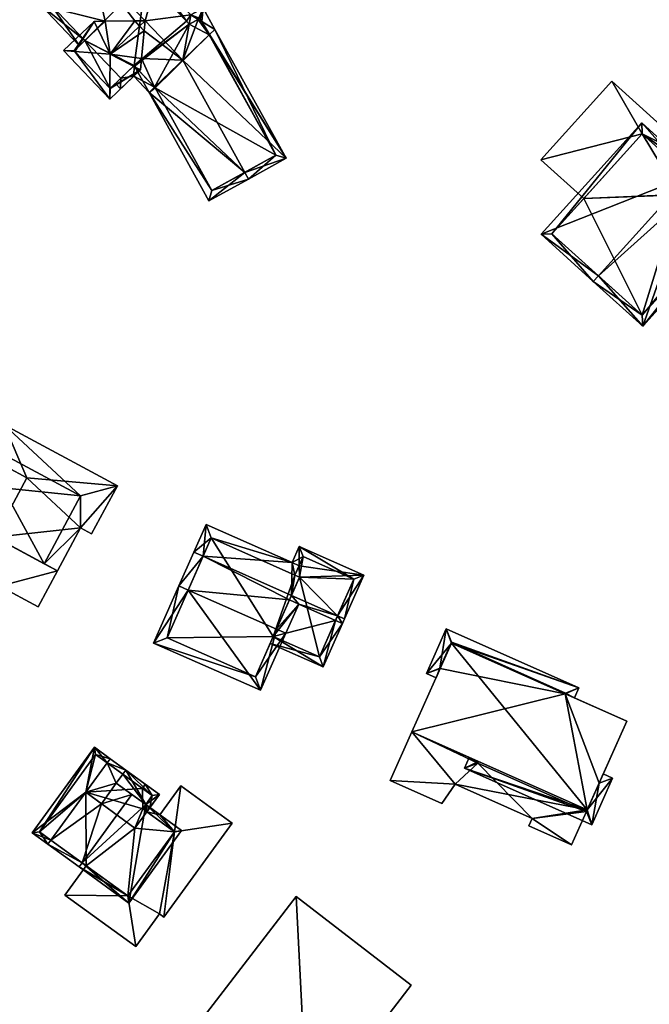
# Model space of a CAD drawing. Header units: inches. Extents: x 2685601 to 2690022, y 1235992 to 1239010.
# Tile 271 of 390: x 2689095 to 2689157, y 1237403 to 1237500. Entities that reach past the tile are written whole.
import ezdxf

# ---------------------------------------------------------------- set-up
doc = ezdxf.new("R2010")
doc.units = ezdxf.units.IN
doc.header["$MEASUREMENT"] = 0
doc.layers.add('Gebaeude Einzelhaus', color=10, linetype='Continuous')

msp = doc.modelspace()

# ---------------------------------------------------------------- meshes
at = {"layer": 'Gebaeude Einzelhaus'}
mesh = msp.add_polyface(dxfattribs=at)
corners = [(2689101.312, 1237497.585, 460.759), (2689096.954, 1237501.061, 460.342), (2689100.769, 1237497.067, 460.341), (2689103.299, 1237499.484, 462.291), (2689102.083, 1237504.924, 463.896), (2689101.565, 1237505.466, 463.896), (2689106.212, 1237499.516, 463.478), (2689107.237, 1237499.527, 463.896), (2689107.143, 1237498.541, 463.478), (2689110.944, 1237495.646, 463.896), (2689106.884, 1237495.827, 462.328), (2689108.167, 1237492.996, 461.755), (2689106.143, 1237495.119, 461.756), (2689104.848, 1237493.883, 460.759), (2689106.118, 1237494.059, 461.338), (2689104.306, 1237493.364, 460.341), (2689104.823, 1237492.823, 460.341), (2689107.626, 1237492.479, 461.338), (2689112.479, 1237499.67, 461.717), (2689112.961, 1237500.779, 461.418), (2689111.734, 1237500.121, 461.844), (2689112.833, 1237499.456, 461.656), (2689114.118, 1237498.679, 461.437), (2689108.373, 1237503.641, 461.844), (2689106.156, 1237509.851, 460.342), (2689110.315, 1237505.498, 460.342), (2689113.557, 1237498.143, 461.871), (2689113.593, 1237498.176, 461.844), (2689112.661, 1237499.768, 461.654), (2689111.585, 1237499.191, 462.264), (2689111.31, 1237499.491, 462.26), (2689107.313, 1237503.665, 462.264), (2689109.255, 1237505.521, 460.762), (2689106.133, 1237508.791, 460.761), (2689098.014, 1237501.038, 460.759), (2689117.047, 1237484.587, 463.896), (2689113.526, 1237481.788, 461.338), (2689117.41, 1237483.93, 463.896), (2689106.206, 1237495.053, 461.338), (2689121.125, 1237485.981, 461.437), (2689108.229, 1237492.931, 461.768), (2689113.82, 1237482.806, 461.77), (2689120.106, 1237486.275, 461.872), (2689113.558, 1237498.142, 452.583), (2689112.661, 1237499.768, 452.583), (2689111.585, 1237499.191, 452.583), (2689111.31, 1237499.491, 452.583), (2689107.313, 1237503.665, 452.583), (2689109.255, 1237505.521, 452.583), (2689106.133, 1237508.791, 452.583), (2689098.014, 1237501.038, 452.583), (2689101.312, 1237497.585, 452.583), (2689104.848, 1237493.883, 452.583), (2689106.116, 1237495.093, 452.583), (2689106.143, 1237495.119, 452.583), (2689106.206, 1237495.053, 452.583), (2689108.167, 1237492.996, 452.583), (2689106.16, 1237495.136, 452.583), (2689108.229, 1237492.931, 452.583), (2689113.82, 1237482.806, 452.583), (2689120.106, 1237486.275, 452.583)]
mesh.append_faces([[corners[k] for k in face] for face in [(26, 27, 42), (42, 37, 35), (42, 39, 37), (42, 22, 39), (42, 27, 22), (17, 41, 36), (36, 41, 37), (37, 41, 35), (17, 40, 41), (17, 11, 40), (17, 38, 11), (26, 39, 27), (39, 22, 27), (35, 39, 9), (9, 39, 26), (35, 37, 39), (17, 11, 38), (17, 35, 11), (11, 35, 9), (17, 36, 35), (35, 36, 37), (13, 16, 15), (13, 14, 16), (14, 11, 17), (13, 12, 14), (14, 12, 11), (5, 34, 1), (1, 34, 2), (2, 34, 0), (5, 4, 34), (25, 33, 24), (24, 33, 5), (5, 33, 4), (23, 32, 25), (25, 32, 33), (23, 31, 32), (20, 30, 23), (23, 30, 31), (18, 29, 20), (20, 29, 30), (19, 28, 20), (20, 28, 18), (22, 21, 19), (19, 21, 28), (26, 21, 27), (27, 21, 22), (21, 27, 22), (18, 26, 21), (21, 26, 27), (18, 9, 26), (4, 24, 5), (7, 23, 4), (4, 23, 24), (24, 23, 25), (18, 20, 9), (9, 20, 7), (7, 20, 23), (22, 19, 21), (21, 19, 18), (18, 19, 20), (17, 11, 14), (13, 16, 14), (13, 15, 16), (12, 13, 14), (9, 10, 11), (11, 10, 12), (7, 8, 9), (9, 8, 10), (4, 6, 7), (7, 6, 8), (4, 3, 6), (5, 1, 4), (4, 1, 3), (3, 1, 0), (0, 1, 2)]], dxfattribs={"color": 13})
mesh.append_faces([[corners[k] for k in face] for face in [(58, 60, 59), (58, 43, 60), (58, 56, 43), (26, 42, 43), (43, 42, 60), (35, 41, 42), (42, 41, 60), (60, 41, 59), (41, 40, 59), (59, 40, 58), (11, 58, 40), (11, 56, 58), (51, 53, 52), (51, 57, 53), (53, 57, 54), (57, 45, 55), (55, 45, 56), (56, 45, 43), (43, 45, 44), (57, 46, 45), (51, 47, 57), (57, 47, 46), (47, 49, 48), (51, 50, 47), (47, 50, 49), (12, 55, 11), (11, 55, 56), (12, 54, 55), (13, 54, 12), (13, 53, 54), (13, 52, 53), (0, 34, 51), (51, 34, 50), (34, 49, 50), (4, 33, 34), (34, 33, 49), (33, 48, 49), (33, 32, 48), (32, 47, 48), (32, 31, 47), (31, 30, 47), (47, 30, 46), (30, 45, 46), (30, 29, 45), (18, 45, 29), (18, 28, 45), (45, 28, 44), (21, 44, 28), (21, 43, 44), (21, 26, 43)]], dxfattribs={"color": 41})
mesh = msp.add_polyface(dxfattribs=at)
corners = [(2689103.803, 1237496.245, 463.896), (2689106.774, 1237494.685, 461.844), (2689106.884, 1237495.827, 462.328), (2689103.765, 1237492.874, 462.34), (2689103.753, 1237491.8, 461.844), (2689107.143, 1237498.541, 463.478), (2689106.696, 1237499.01, 463.896), (2689107.238, 1237499.528, 463.896), (2689100.298, 1237496.504, 462.34), (2689102.202, 1237499.472, 461.844), (2689099.181, 1237496.586, 461.844), (2689103.299, 1237499.484, 462.291), (2689106.212, 1237499.516, 463.478), (2689103.778, 1237492.86, 462.328), (2689100.241, 1237496.563, 462.291), (2689101.312, 1237497.585, 460.759), (2689100.241, 1237496.563, 452.583), (2689101.312, 1237497.585, 452.583), (2689103.778, 1237492.86, 452.583), (2689104.848, 1237493.883, 460.759), (2689104.848, 1237493.883, 452.583), (2689106.143, 1237495.119, 461.756)]
mesh.append_faces([[corners[k] for k in face] for face in [(10, 8, 4), (4, 8, 3), (14, 9, 11), (14, 10, 9), (14, 8, 10), (6, 12, 7), (6, 7, 5), (4, 13, 1), (1, 13, 2), (4, 3, 13), (8, 3, 0), (10, 4, 8), (8, 4, 3), (12, 6, 7), (11, 0, 12), (12, 0, 6), (11, 9, 0), (0, 9, 8), (8, 9, 10), (0, 5, 6), (6, 5, 7), (0, 2, 5), (4, 1, 3), (3, 1, 0), (0, 1, 2)]], dxfattribs={"color": 13})
mesh.append_faces([[corners[k] for k in face] for face in [(17, 18, 16), (17, 20, 18), (13, 21, 2), (13, 19, 21), (13, 18, 19), (19, 18, 20), (8, 13, 3), (8, 14, 13), (13, 14, 18), (18, 14, 16), (16, 15, 17), (16, 14, 15), (15, 14, 11), (6, 5, 12)]], dxfattribs={"color": 41})
mesh = msp.add_polyface(dxfattribs=at)
corners = [(2689156.221, 1237488.401, 462.946), (2689162.447, 1237485.23, 462.946), (2689153.221, 1237493.568, 462.946), (2689161.186, 1237483.913, 462.946), (2689159.861, 1237482.369, 462.946), (2689146.228, 1237485.829, 462.946), (2689150.449, 1237482.014, 462.946), (2689159.822, 1237482.404, 462.946), (2689153.221, 1237493.568, 457.538), (2689162.447, 1237485.23, 457.538), (2689146.228, 1237485.829, 457.538), (2689150.449, 1237482.014, 457.538), (2689156.221, 1237488.401, 457.538), (2689161.186, 1237483.913, 457.538), (2689159.861, 1237482.369, 457.538), (2689159.822, 1237482.404, 457.538)]
mesh.append_faces([[corners[k] for k in face] for face in [(4, 3, 7), (0, 5, 6), (0, 2, 5), (4, 1, 3), (3, 1, 0), (0, 1, 2)]], dxfattribs={"color": 13})
mesh.append_faces([[corners[k] for k in face] for face in [(10, 12, 11), (13, 14, 15), (12, 9, 13), (13, 9, 14), (10, 8, 12), (12, 8, 9), (10, 11, 5), (5, 11, 6), (5, 2, 10), (10, 2, 8), (8, 1, 9), (8, 2, 1)]], dxfattribs={"color": 41})
mesh = msp.add_polyface(dxfattribs=at)
corners = [(2689160.881, 1237482.458, 469.942), (2689156.265, 1237469.458, 466.844), (2689164.807, 1237478.91, 466.844), (2689151.897, 1237474.416, 470.688), (2689151.394, 1237473.859, 470.688), (2689160.797, 1237484.265, 470.688), (2689162.245, 1237483.967, 469.942), (2689161.3, 1237484.821, 470.688), (2689156.167, 1237489.46, 466.844), (2689146.261, 1237478.498, 466.844), (2689163.748, 1237478.856, 467.283), (2689161.186, 1237483.913, 470.381), (2689159.822, 1237482.404, 470.381), (2689156.221, 1237488.401, 467.261), (2689147.32, 1237478.552, 467.261), (2689156.211, 1237470.517, 467.283), (2689159.861, 1237482.369, 465.616), (2689159.822, 1237482.404, 465.616), (2689163.422, 1237479.151, 465.616), (2689163.748, 1237478.856, 457.538), (2689163.422, 1237479.151, 457.538), (2689159.861, 1237482.369, 462.946), (2689159.822, 1237482.404, 462.946), (2689161.186, 1237483.913, 462.946), (2689161.186, 1237483.913, 465.616), (2689156.221, 1237488.401, 462.946), (2689150.449, 1237482.014, 462.946), (2689147.32, 1237478.552, 457.538), (2689150.449, 1237482.014, 457.538), (2689156.211, 1237470.517, 457.538), (2689159.822, 1237482.404, 457.538), (2689156.221, 1237488.401, 457.538), (2689161.186, 1237483.913, 457.538), (2689159.861, 1237482.369, 457.538)]
mesh.append_faces([[corners[k] for k in face] for face in [(1, 15, 10), (3, 15, 4), (14, 3, 4), (4, 15, 1), (9, 14, 4), (13, 14, 8), (8, 14, 9), (5, 13, 7), (11, 5, 7), (7, 13, 8), (6, 11, 7), (12, 11, 0), (10, 12, 0), (0, 11, 6), (1, 10, 2), (2, 10, 0), (5, 9, 3), (3, 9, 4), (7, 8, 5), (5, 8, 9), (5, 6, 7), (3, 0, 5), (5, 0, 6), (4, 1, 3), (3, 1, 0), (0, 1, 2)]], dxfattribs={"color": 13})
mesh.append_faces([[corners[k] for k in face] for face in [(28, 29, 27), (29, 20, 19), (28, 33, 29), (29, 33, 20), (28, 30, 33), (28, 31, 30), (30, 31, 32), (10, 15, 19), (19, 15, 29), (3, 14, 15), (15, 14, 29), (29, 14, 27), (27, 26, 28), (26, 13, 25), (27, 14, 26), (26, 14, 13), (13, 24, 25), (25, 24, 23), (13, 5, 24), (24, 5, 11), (17, 24, 12), (12, 24, 11), (17, 23, 24), (17, 22, 23), (17, 21, 22), (17, 16, 21), (18, 19, 20), (16, 10, 18), (18, 10, 19), (17, 12, 16), (16, 12, 10)]], dxfattribs={"color": 41})
mesh = msp.add_polyface(dxfattribs=at)
corners = [(2689091.004, 1237449.426, 454.789), (2689093.208, 1237453.523, 454.789), (2689090.723, 1237454.859, 454.789), (2689085.928, 1237452.156, 454.789), (2689086.838, 1237456.949, 454.789), (2689080.85, 1237453.221, 454.789), (2689083.331, 1237458.835, 454.789), (2689080.433, 1237453.446, 454.789), (2689084.541, 1237449.539, 454.789), (2689080.141, 1237451.905, 454.789), (2689087.782, 1237458.703, 452.309), (2689082.843, 1237461.36, 452.309), (2689078.999, 1237454.216, 452.309), (2689097.294, 1237446.043, 454.789), (2689100.878, 1237449.57, 452.309), (2689100.885, 1237452.719, 454.789), (2689098.601, 1237445.34, 452.309), (2689101.969, 1237448.984, 450.238), (2689104.518, 1237453.723, 450.238), (2689093.345, 1237459.733, 450.238), (2689092.111, 1237457.439, 454.789), (2689091.667, 1237456.613, 454.789), (2689091.004, 1237449.427, 454.789), (2689082.843, 1237461.36, 451.66), (2689081.579, 1237463.206, 451.66), (2689080.148, 1237460.548, 451.66), (2689088.405, 1237459.535, 451.66), (2689081.899, 1237459.606, 451.66), (2689088.149, 1237459.386, 451.66), (2689087.782, 1237458.703, 451.66), (2689090.465, 1237457.26, 454.789), (2689088.149, 1237459.386, 454.789), (2689090.713, 1237458.064, 454.789), (2689089.052, 1237459.756, 454.789), (2689088.694, 1237459.703, 454.789), (2689090.645, 1237458.719, 454.789), (2689090.369, 1237459.284, 454.789), (2689089.396, 1237459.808, 454.789), (2689092.905, 1237443.839, 452.309), (2689086.659, 1237448.4, 452.309), (2689085.118, 1237445.534, 452.309), (2689092.438, 1237448.655, 452.309), (2689085.928, 1237452.156, 452.309), (2689084.541, 1237449.539, 452.309), (2689091.864, 1237441.904, 452.309), (2689096.696, 1237441.799, 452.309), (2689080.141, 1237451.905, 452.309), (2689084.397, 1237449.268, 452.309), (2689077.689, 1237451.78, 452.309), (2689080.433, 1237453.446, 452.309), (2689083.946, 1237448.414, 452.309), (2689080.85, 1237453.221, 452.309), (2689078.999, 1237454.216, 442.624), (2689081.899, 1237459.605, 442.624), (2689090.465, 1237457.26, 452.309), (2689091.667, 1237456.613, 442.624), (2689090.465, 1237457.26, 442.624), (2689091.667, 1237456.613, 452.309), (2689095.584, 1237454.506, 442.624), (2689092.438, 1237448.655, 442.624), (2689085.928, 1237452.156, 442.624), (2689080.85, 1237453.221, 442.624), (2689084.541, 1237449.539, 442.624), (2689088.201, 1237458.478, 442.624), (2689080.141, 1237451.905, 442.624), (2689082.843, 1237461.36, 442.624), (2689093.345, 1237459.733, 442.624), (2689104.518, 1237453.723, 442.624), (2689100.878, 1237449.57, 442.624), (2689098.601, 1237445.34, 442.624), (2689101.969, 1237448.984, 442.624), (2689081.579, 1237463.206, 442.624), (2689088.405, 1237459.535, 442.624), (2689080.148, 1237460.548, 442.624), (2689081.899, 1237459.606, 442.624), (2689088.688, 1237459.383, 442.624), (2689090.645, 1237458.719, 442.624), (2689090.713, 1237458.064, 442.624), (2689090.369, 1237459.284, 442.624), (2689089.396, 1237459.808, 442.624), (2689089.052, 1237459.756, 442.624), (2689088.694, 1237459.703, 442.624), (2689077.689, 1237451.78, 442.624), (2689083.946, 1237448.414, 442.624), (2689084.397, 1237449.268, 442.624), (2689086.659, 1237448.4, 442.624), (2689085.118, 1237445.534, 442.624), (2689091.864, 1237441.904, 442.624), (2689092.905, 1237443.839, 442.624), (2689096.696, 1237441.799, 442.624)]
mesh.append_faces([[corners[k] for k in face] for face in [(49, 46, 51), (46, 50, 47), (46, 48, 50), (49, 12, 46), (46, 12, 48), (43, 46, 47), (41, 38, 16), (16, 38, 45), (38, 40, 44), (43, 39, 42), (42, 39, 41), (41, 39, 38), (38, 39, 40), (33, 36, 37), (33, 35, 36), (33, 32, 35), (30, 2, 21), (30, 4, 2), (34, 31, 33), (33, 31, 32), (32, 31, 30), (30, 31, 4), (26, 23, 28), (28, 23, 29), (23, 25, 27), (26, 24, 23), (23, 24, 25), (21, 1, 20), (20, 1, 15), (15, 1, 13), (13, 1, 22), (21, 2, 1), (18, 19, 15), (15, 19, 20), (14, 18, 15), (14, 17, 18), (16, 14, 13), (13, 14, 15), (7, 6, 12), (12, 6, 11), (6, 10, 11), (6, 4, 10), (3, 5, 8), (8, 5, 9), (5, 6, 7), (3, 4, 5), (5, 4, 6), (0, 2, 3), (3, 2, 4), (0, 1, 2)]], dxfattribs={"color": 13})
mesh.append_faces([[corners[k] for k in face] for face in [(52, 64, 82), (82, 64, 83), (83, 64, 84), (52, 61, 64), (62, 84, 64), (86, 88, 87), (88, 69, 89), (88, 59, 69), (86, 85, 88), (88, 85, 59), (59, 85, 60), (60, 85, 62), (45, 69, 16), (45, 89, 69), (45, 38, 89), (89, 38, 88), (38, 44, 88), (88, 44, 87), (44, 40, 87), (87, 40, 86), (40, 39, 86), (86, 39, 85), (39, 43, 85), (85, 43, 62), (43, 47, 62), (62, 47, 84), (47, 50, 84), (84, 50, 83), (50, 48, 83), (83, 48, 82), (12, 52, 48), (48, 52, 82), (80, 75, 81), (81, 75, 72), (63, 77, 56), (75, 76, 63), (63, 76, 77), (75, 78, 76), (80, 79, 75), (75, 79, 78), (54, 32, 30), (56, 77, 54), (54, 77, 32), (21, 57, 30), (30, 57, 54), (10, 28, 29), (4, 31, 10), (10, 31, 28), (31, 26, 28), (26, 81, 72), (31, 34, 26), (26, 34, 81), (34, 33, 81), (81, 33, 80), (33, 37, 80), (80, 37, 79), (37, 36, 79), (79, 36, 78), (36, 35, 78), (78, 35, 76), (35, 32, 76), (76, 32, 77), (72, 65, 71), (71, 65, 73), (73, 65, 74), (72, 63, 65), (72, 75, 63), (73, 74, 25), (25, 74, 27), (25, 24, 73), (73, 24, 71), (24, 26, 71), (71, 26, 72), (58, 68, 59), (59, 68, 69), (58, 67, 68), (68, 67, 70), (58, 66, 67), (58, 55, 66), (18, 17, 67), (67, 17, 70), (17, 68, 70), (17, 14, 68), (69, 68, 16), (16, 68, 14), (16, 13, 41), (41, 13, 22), (20, 57, 21), (20, 19, 57), (57, 19, 55), (55, 19, 66), (19, 18, 66), (66, 18, 67), (63, 53, 65), (53, 61, 52), (61, 62, 64), (55, 60, 56), (56, 60, 63), (63, 60, 53), (53, 60, 61), (61, 60, 62), (55, 59, 60), (55, 58, 59), (57, 55, 54), (54, 55, 56), (23, 10, 29), (23, 11, 10), (0, 42, 41), (0, 3, 42), (3, 8, 42), (42, 8, 43), (46, 43, 9), (9, 43, 8), (51, 46, 5), (5, 46, 9), (49, 51, 7), (7, 51, 5), (7, 12, 49), (12, 27, 52), (52, 27, 53), (12, 11, 27), (27, 11, 23)]], dxfattribs={"color": 41})
mesh = msp.add_polyface(dxfattribs=at)
corners = [(2689112.953, 1237446.778, 455.104), (2689110.568, 1237443.859, 457.854), (2689111.482, 1237443.454, 457.854), (2689112.039, 1237447.183, 455.104), (2689121.455, 1237442.476, 455.478), (2689120.184, 1237439.604, 457.854), (2689122.37, 1237442.071, 455.478), (2689121.099, 1237439.199, 457.854), (2689121.655, 1237442.927, 455.104), (2689113.243, 1237449.904, 454.062), (2689121.722, 1237446.151, 454.061), (2689122.003, 1237444.933, 454.412), (2689122.455, 1237444.733, 454.412), (2689122.407, 1237445.848, 454.062), (2689108.079, 1237438.235, 455.009), (2689118.61, 1237433.575, 455.009), (2689109.398, 1237438.745, 455.472), (2689118.1, 1237434.894, 455.472), (2689113.753, 1237448.585, 454.412), (2689119.864, 1237438.881, 453.777), (2689118.1, 1237434.894, 444.401), (2689119.864, 1237438.881, 444.401), (2689113.753, 1237448.585, 444.401), (2689122.003, 1237444.933, 444.401), (2689109.398, 1237438.745, 444.401), (2689122.455, 1237444.733, 444.401)]
mesh.append_faces([[corners[k] for k in face] for face in [(10, 18, 9), (9, 18, 3), (3, 18, 0), (10, 11, 18), (10, 13, 11), (6, 5, 4), (6, 7, 5), (14, 17, 15), (15, 17, 7), (7, 17, 5), (1, 16, 14), (14, 16, 17), (1, 2, 16), (3, 0, 1), (1, 0, 2), (2, 15, 5), (5, 15, 7), (1, 14, 2), (2, 14, 15), (10, 11, 13), (10, 8, 11), (11, 8, 12), (10, 0, 8), (10, 9, 0), (0, 9, 3), (0, 4, 8), (4, 5, 6), (6, 5, 7), (0, 2, 4), (4, 2, 5), (3, 1, 0), (0, 1, 2)]], dxfattribs={"color": 13})
mesh.append_faces([[corners[k] for k in face] for face in [(23, 21, 22), (22, 21, 24), (24, 21, 20), (23, 25, 21), (17, 16, 20), (20, 16, 24), (0, 16, 2), (0, 24, 16), (0, 22, 24), (0, 18, 22), (22, 11, 23), (22, 18, 11), (5, 19, 4), (19, 20, 21), (5, 17, 19), (19, 17, 20)]], dxfattribs={"color": 41})
mesh = msp.add_polyface(dxfattribs=at)
corners = [(2689126.198, 1237440.917, 455.104), (2689122.455, 1237444.733, 454.412), (2689121.655, 1237442.927, 455.104), (2689128.79, 1237444.921, 453.453), (2689122.407, 1237445.848, 454.062), (2689122.003, 1237444.933, 454.412), (2689126.884, 1237440.614, 455.104), (2689122.424, 1237447.739, 453.453), (2689121.722, 1237446.151, 454.061), (2689126.684, 1237440.163, 455.478), (2689125.999, 1237440.466, 455.478), (2689122.37, 1237442.071, 455.478), (2689121.455, 1237442.476, 455.478), (2689119.864, 1237438.881, 453.777), (2689119.561, 1237438.196, 453.453), (2689124.79, 1237435.881, 453.453), (2689127.801, 1237444.539, 453.716), (2689122.806, 1237446.749, 453.716), (2689124.408, 1237436.871, 453.778), (2689122.806, 1237446.749, 444.401), (2689127.801, 1237444.539, 444.401), (2689122.003, 1237444.933, 444.401), (2689124.408, 1237436.871, 444.401), (2689119.864, 1237438.881, 444.401), (2689122.455, 1237444.733, 444.401)]
mesh.append_faces([[corners[k] for k in face] for face in [(18, 14, 13), (18, 15, 14), (18, 9, 15), (18, 10, 9), (9, 0, 6), (9, 10, 0), (7, 17, 8), (8, 17, 4), (7, 16, 17), (16, 6, 0), (7, 3, 16), (16, 3, 6), (13, 11, 12), (13, 10, 11), (13, 15, 10), (10, 15, 9), (13, 14, 15), (11, 2, 12), (10, 0, 11), (11, 0, 2), (10, 9, 0), (0, 9, 6), (4, 7, 8), (4, 3, 7), (3, 0, 6), (5, 1, 4), (4, 1, 3), (3, 1, 0), (0, 1, 2)]], dxfattribs={"color": 13})
mesh.append_faces([[corners[k] for k in face] for face in [(20, 24, 19), (19, 24, 21), (20, 22, 24), (24, 22, 23), (16, 0, 20), (20, 0, 22), (22, 0, 18), (18, 0, 10), (22, 13, 23), (22, 18, 13), (19, 21, 17), (17, 21, 4), (4, 21, 5), (17, 16, 19), (19, 16, 20)]], dxfattribs={"color": 41})
mesh = msp.add_polyface(dxfattribs=at)
corners = [(2689137.424, 1237438.234, 459.035), (2689149.961, 1237433.806, 459.035), (2689136.9, 1237439.634, 459.035), (2689148.614, 1237433.24, 459.035), (2689149.527, 1237432.833, 459.035), (2689134.943, 1237435.247, 459.035), (2689136.308, 1237435.733, 459.035), (2689135.9, 1237434.82, 459.035), (2689137.406, 1237438.314, 459.035), (2689136.264, 1237435.753, 459.035), (2689148.641, 1237433.3, 459.035), (2689137.406, 1237438.314, 446.12), (2689148.641, 1237433.3, 446.12), (2689136.264, 1237435.753, 446.12), (2689136.308, 1237435.733, 446.12), (2689148.614, 1237433.24, 446.12), (2689137.424, 1237438.234, 446.12)]
mesh.append_faces([[corners[k] for k in face] for face in [(5, 9, 7), (7, 9, 6), (10, 4, 3), (8, 1, 10), (10, 1, 4), (5, 2, 9), (9, 2, 8), (8, 2, 1), (0, 5, 6), (6, 5, 7), (0, 2, 5), (4, 1, 3), (3, 1, 0), (0, 1, 2)]], dxfattribs={"color": 13})
mesh.append_faces([[corners[k] for k in face] for face in [(12, 16, 11), (11, 16, 13), (13, 16, 14), (12, 15, 16), (12, 10, 15), (15, 10, 3), (6, 9, 14), (14, 9, 13), (9, 8, 13), (13, 8, 11), (8, 10, 11), (11, 10, 12)]], dxfattribs={"color": 41})
mesh = msp.add_polyface(dxfattribs=at)
corners = [(2689150.781, 1237421.787, 459.248), (2689137.424, 1237438.234, 459.248), (2689133.521, 1237429.489, 459.248), (2689154.683, 1237430.532, 459.248), (2689131.38, 1237424.689, 456.257), (2689136.479, 1237422.413, 456.257), (2689137.791, 1237424.339, 456.257), (2689140.021, 1237426.411, 456.257), (2689145.382, 1237420.951, 456.257), (2689133.521, 1237429.489, 456.257), (2689149.242, 1237418.339, 456.257), (2689145.051, 1237420.21, 456.257), (2689150.714, 1237421.639, 456.257), (2689140.087, 1237426.559, 456.257), (2689148.614, 1237433.24, 459.035), (2689154.683, 1237430.532, 446.12), (2689148.614, 1237433.24, 446.12), (2689137.424, 1237438.234, 459.035), (2689136.308, 1237435.733, 446.12), (2689133.521, 1237429.489, 446.12), (2689136.308, 1237435.733, 459.035), (2689140.087, 1237426.559, 459.035), (2689150.781, 1237421.787, 459.035), (2689151.963, 1237424.435, 459.035), (2689151.963, 1237424.435, 446.12), (2689137.424, 1237438.234, 446.12), (2689150.781, 1237421.787, 446.12), (2689137.791, 1237424.339, 446.12), (2689136.479, 1237422.413, 446.12), (2689145.382, 1237420.951, 446.12), (2689145.051, 1237420.21, 446.12), (2689149.242, 1237418.339, 446.12), (2689150.714, 1237421.639, 446.12), (2689131.38, 1237424.689, 446.12)]
mesh.append_faces([[corners[k] for k in face] for face in [(9, 7, 13), (7, 8, 12), (12, 8, 10), (10, 8, 11), (4, 6, 9), (9, 6, 7), (7, 6, 8), (4, 5, 6), (3, 1, 0), (0, 1, 2)]], dxfattribs={"color": 13})
mesh.append_faces([[corners[k] for k in face] for face in [(26, 27, 19), (19, 27, 33), (33, 27, 28), (30, 29, 31), (31, 29, 32), (32, 29, 26), (26, 29, 27), (5, 4, 28), (28, 4, 33), (9, 19, 4), (4, 19, 33), (10, 32, 12), (10, 31, 32), (10, 11, 31), (31, 11, 30), (11, 8, 30), (30, 8, 29), (8, 6, 29), (29, 6, 27), (6, 5, 27), (27, 5, 28), (18, 16, 19), (19, 16, 26), (26, 16, 24), (24, 16, 15), (18, 25, 16), (15, 23, 24), (23, 0, 22), (15, 3, 23), (23, 3, 0), (0, 21, 22), (21, 9, 13), (0, 2, 21), (21, 2, 9), (20, 1, 17), (20, 2, 1), (18, 9, 20), (20, 9, 2), (18, 19, 9), (1, 14, 17), (14, 15, 16), (1, 3, 14), (14, 3, 15)]], dxfattribs={"color": 41})
mesh = msp.add_polyface(dxfattribs=at)
corners = [(2689107.296, 1237422.316, 447.825), (2689105.336, 1237425.716, 449.707), (2689105.043, 1237425.311, 449.707), (2689108.641, 1237423.32, 447.563), (2689104.396, 1237424.42, 449.707), (2689107.407, 1237421.618, 447.563), (2689107.003, 1237421.911, 447.825), (2689103.785, 1237426.841, 448.133), (2689103.491, 1237426.436, 448.133), (2689101.384, 1237423.531, 448.132), (2689102.935, 1237422.406, 449.707), (2689107.943, 1237423.209, 447.826), (2689105.924, 1237423.311, 451.26), (2689101.041, 1237416.579, 451.26), (2689097.962, 1237418.812, 448.132), (2689097.669, 1237418.408, 448.132), (2689100.748, 1237416.174, 451.26), (2689107.296, 1237422.316, 450.224), (2689105.648, 1237412.62, 447.563), (2689110.824, 1237419.758, 447.563), (2689105.536, 1237413.319, 447.868), (2689110.125, 1237419.646, 447.869), (2689107.003, 1237421.911, 450.224), (2689096.12, 1237419.53, 447.374), (2689102.236, 1237427.964, 447.374), (2689096.819, 1237419.641, 447.573), (2689102.348, 1237427.265, 447.573), (2689107.407, 1237421.618, 446.805), (2689107.003, 1237421.911, 446.805), (2689107.943, 1237423.209, 446.805), (2689106.964, 1237423.918, 446.805), (2689103.491, 1237426.436, 439.189), (2689106.964, 1237423.918, 439.189), (2689101.384, 1237423.531, 439.189), (2689107.003, 1237421.911, 439.189), (2689106.24, 1237420.009, 439.189), (2689107.943, 1237423.209, 439.189), (2689107.407, 1237421.618, 439.189), (2689101.435, 1237416.293, 446.805), (2689097.962, 1237418.812, 439.189), (2689101.435, 1237416.293, 439.189), (2689105.536, 1237413.319, 446.805), (2689110.125, 1237419.646, 446.805), (2689110.125, 1237419.646, 439.189), (2689105.536, 1237413.319, 439.189), (2689102.348, 1237427.265, 439.189), (2689096.819, 1237419.641, 439.189)]
mesh.append_faces([[corners[k] for k in face] for face in [(26, 25, 24), (7, 26, 24), (8, 26, 7), (15, 25, 14), (24, 25, 23), (23, 25, 15), (24, 8, 7), (24, 9, 8), (24, 23, 9), (9, 23, 14), (14, 23, 15), (21, 22, 17), (19, 21, 17), (20, 21, 18), (18, 21, 19), (13, 20, 16), (16, 20, 18), (15, 13, 16), (14, 13, 15), (13, 17, 12), (16, 18, 13), (13, 18, 17), (17, 18, 19), (13, 15, 16), (13, 14, 15), (13, 10, 14), (14, 10, 9), (13, 12, 10), (10, 12, 4), (1, 8, 7), (1, 2, 8), (3, 11, 1), (1, 11, 2), (3, 0, 11), (3, 5, 0), (0, 5, 6), (4, 9, 10), (1, 8, 2), (2, 8, 4), (4, 8, 9), (1, 7, 8), (3, 0, 5), (5, 0, 6), (0, 2, 4), (3, 1, 0), (0, 1, 2)]], dxfattribs={"color": 13})
mesh.append_faces([[corners[k] for k in face] for face in [(46, 33, 39), (46, 45, 33), (33, 45, 31), (14, 25, 39), (39, 25, 46), (25, 26, 46), (46, 26, 45), (26, 31, 45), (26, 8, 31), (40, 35, 44), (44, 35, 43), (43, 35, 37), (40, 33, 35), (40, 39, 33), (22, 0, 17), (22, 6, 0), (5, 42, 27), (5, 21, 42), (5, 22, 21), (5, 6, 22), (21, 20, 42), (42, 20, 41), (20, 38, 41), (38, 39, 40), (38, 14, 39), (20, 13, 38), (38, 13, 14), (12, 17, 4), (4, 17, 0), (35, 34, 37), (34, 32, 36), (35, 33, 34), (34, 33, 32), (32, 33, 31), (31, 30, 32), (30, 11, 29), (30, 2, 11), (31, 8, 30), (30, 8, 2), (29, 0, 28), (28, 0, 6), (29, 11, 0), (5, 28, 6), (5, 27, 28)]], dxfattribs={"color": 41})
mesh = msp.add_polyface(dxfattribs=at)
corners = [(2689150.781, 1237421.787, 459.035), (2689138.7, 1237425.905, 459.035), (2689151.234, 1237420.312, 459.035), (2689140.087, 1237426.559, 459.035), (2689139.174, 1237426.967, 459.035), (2689153.296, 1237424.935, 459.035), (2689151.963, 1237424.435, 459.035), (2689152.37, 1237425.348, 459.035), (2689151.976, 1237424.429, 459.035), (2689150.728, 1237421.633, 459.035), (2689140.021, 1237426.411, 459.035), (2689151.963, 1237424.435, 446.12), (2689151.976, 1237424.429, 446.12), (2689140.021, 1237426.411, 456.257), (2689140.087, 1237426.559, 456.257), (2689150.714, 1237421.639, 456.257), (2689150.728, 1237421.633, 446.12), (2689150.714, 1237421.639, 446.12), (2689150.781, 1237421.787, 446.12)]
mesh.append_faces([[corners[k] for k in face] for face in [(7, 8, 6), (10, 4, 3), (9, 1, 10), (10, 1, 4), (8, 2, 9), (9, 2, 1), (7, 5, 8), (8, 5, 2), (0, 5, 6), (6, 5, 7), (0, 2, 5), (4, 1, 3), (3, 1, 0), (0, 1, 2)]], dxfattribs={"color": 13})
mesh.append_faces([[corners[k] for k in face] for face in [(18, 16, 17), (18, 12, 16), (18, 11, 12), (8, 9, 12), (12, 9, 16), (16, 15, 17), (15, 10, 13), (16, 9, 15), (15, 9, 10), (10, 3, 13), (13, 3, 14), (6, 8, 11), (11, 8, 12)]], dxfattribs={"color": 41})
mesh = msp.add_polyface(dxfattribs=at)
corners = [(2689108.663, 1237411.544, 446.805), (2689110.125, 1237419.646, 446.805), (2689105.536, 1237413.319, 446.805), (2689109.091, 1237411.233, 446.805), (2689115.799, 1237420.483, 446.805), (2689110.741, 1237424.15, 446.805), (2689108.683, 1237421.31, 446.805), (2689107.407, 1237421.618, 446.805), (2689099.344, 1237413.41, 446.805), (2689101.435, 1237416.293, 446.805), (2689106.338, 1237408.339, 446.805), (2689107.7, 1237422.023, 446.805), (2689107.943, 1237423.209, 446.805), (2689108.641, 1237423.32, 446.805), (2689107.003, 1237421.911, 446.805), (2689107.258, 1237424.323, 446.805), (2689106.964, 1237423.918, 446.805), (2689108.641, 1237423.32, 439.189), (2689107.7, 1237422.023, 439.189), (2689107.258, 1237424.323, 439.189), (2689106.964, 1237423.918, 439.189), (2689099.344, 1237413.41, 439.189), (2689101.435, 1237416.293, 439.189), (2689106.338, 1237408.339, 439.189), (2689108.663, 1237411.544, 439.189), (2689109.091, 1237411.233, 439.189), (2689115.799, 1237420.483, 439.189), (2689110.741, 1237424.15, 439.189), (2689108.683, 1237421.31, 439.189), (2689110.125, 1237419.646, 439.189), (2689105.536, 1237413.319, 439.189), (2689107.407, 1237421.618, 439.189), (2689107.003, 1237421.911, 439.189), (2689107.943, 1237423.209, 439.189)]
mesh.append_faces([[corners[k] for k in face] for face in [(12, 15, 16), (12, 13, 15), (7, 11, 14), (14, 11, 12), (12, 11, 13), (7, 6, 11), (0, 2, 10), (10, 2, 8), (8, 2, 9), (7, 1, 6), (6, 1, 5), (5, 1, 4), (4, 1, 3), (3, 1, 0), (0, 1, 2)]], dxfattribs={"color": 13})
mesh.append_faces([[corners[k] for k in face] for face in [(18, 33, 17), (17, 33, 19), (19, 33, 20), (18, 32, 33), (28, 31, 18), (18, 31, 32), (28, 29, 31), (30, 21, 22), (30, 23, 21), (29, 24, 30), (30, 24, 23), (29, 25, 24), (29, 26, 25), (28, 27, 29), (29, 27, 26), (11, 6, 18), (18, 6, 28), (6, 5, 28), (28, 5, 27), (5, 4, 27), (27, 4, 26), (4, 3, 26), (26, 3, 25), (3, 0, 25), (25, 0, 24), (0, 10, 24), (24, 10, 23), (10, 8, 23), (23, 8, 21), (21, 9, 22), (21, 8, 9), (16, 15, 20), (20, 15, 19), (15, 13, 19), (19, 13, 17), (13, 11, 17), (17, 11, 18)]], dxfattribs={"color": 41})
mesh = msp.add_polyface(dxfattribs=at)
corners = [(2689123.219, 1237391.219, 450.597), (2689122.115, 1237413.254, 450.597), (2689111.88, 1237399.93, 450.597), (2689133.455, 1237404.543, 450.597), (2689111.88, 1237399.93, 438.66), (2689122.115, 1237413.254, 438.66), (2689123.219, 1237391.219, 438.66), (2689133.455, 1237404.543, 438.66)]
mesh.append_faces([[corners[k] for k in face] for face in [(3, 1, 0), (0, 1, 2)]], dxfattribs={"color": 13})
mesh.append_faces([[corners[k] for k in face] for face in [(6, 5, 7), (6, 4, 5), (1, 3, 5), (5, 3, 7), (3, 0, 7), (7, 0, 6), (0, 2, 6), (6, 2, 4), (2, 1, 4), (4, 1, 5)]], dxfattribs={"color": 41})

doc.saveas('drawing.dxf')
